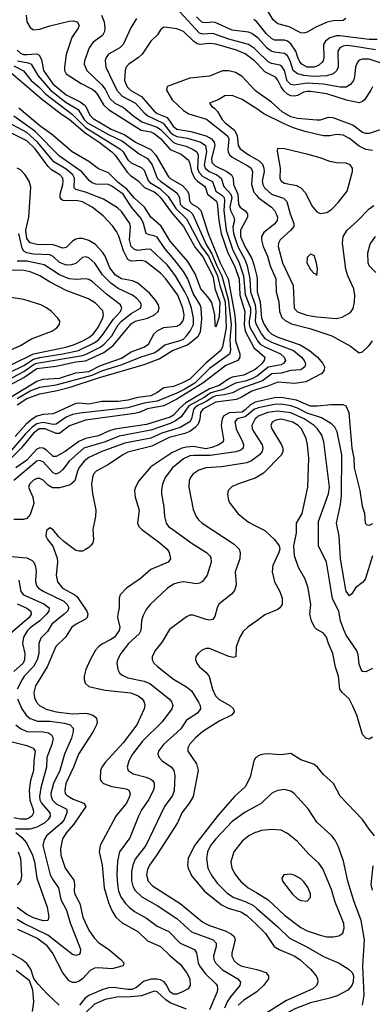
# Model space of a CAD drawing. Header units: inches. Extents: x 1308407 to 1441228, y 959628 to 1036311.
# Tile 577 of 656: x 1388545 to 1390710, y 1007394 to 1013443. Entities that reach past the tile are written whole.
import ezdxf

# ---------------------------------------------------------------- set-up
doc = ezdxf.new("R2010")
doc.units = ezdxf.units.IN
doc.header["$MEASUREMENT"] = 0
for name, color, linetype in [('B3080', 7, 'Continuous'), ('B3081', 7, 'Continuous'), ('B3090', 7, 'Continuous'), ('B3091', 7, 'Continuous')]:
    doc.layers.add(name, color=color, linetype=linetype)

msp = doc.modelspace()

# ---------------------------------------------------------------- linework, layer by layer
at = {"layer": 'B3080', "color": 5}
for points, elevation in [([(1388540.4, 1010000), (1388553.2, 1009930), (1388569.6, 1009910), (1388693.6, 1009853.6), (1388726.1, 1009830), (1388725.2, 1009810), (1388709.6, 1009790), (1388670, 1009749.9), (1388610, 1009707), (1388593.3, 1009690), (1388568, 1009650), (1388563.1, 1009610), (1388576, 1009550), (1388575.1, 1009510), (1388566.5, 1009490), (1388510, 1009438.7)], 2740), ([(1388642.3, 1010000), (1388641.5, 1009990), (1388650, 1009963.5), (1388661.4, 1009950), (1388693.2, 1009930), (1388816.6, 1009870), (1388836.8, 1009850), (1388846.4, 1009830), (1388838.9, 1009810), (1388818.8, 1009790), (1388743.4, 1009730), (1388715.5, 1009684.5), (1388675.6, 1009644.4), (1388663.3, 1009610), (1388662, 1009550), (1388652.8, 1009510), (1388630.3, 1009469.7), (1388572.6, 1009410), (1388559.6, 1009390), (1388530.6, 1009330)], 2760), ([(1388776, 1010000), (1388778, 1009990), (1388808.8, 1009950), (1388884.1, 1009910), (1388897.7, 1009897.7), (1388958.1, 1009810), (1388964.2, 1009790), (1388959.5, 1009770), (1388950, 1009760.2), (1388891.1, 1009730), (1388866, 1009710), (1388825.6, 1009650), (1388767.8, 1009592.2), (1388713.1, 1009466.9), (1388641.8, 1009350), (1388631.3, 1009310), (1388636.1, 1009276.1), (1388648.8, 1009250), (1388667.7, 1009230), (1388707.2, 1009207.2), (1388770, 1009190.9), (1388870, 1009179.6), (1388950, 1009181.7), (1388970, 1009178.4), (1388994.7, 1009170), (1389010, 1009158), (1389017.1, 1009150), (1389020.9, 1009130), (1389015.9, 1009110), (1388995.8, 1009070), (1388907.2, 1008930), (1388876.6, 1008850), (1388828.9, 1008750), (1388821.9, 1008710), (1388825.4, 1008690), (1388836.1, 1008676.1), (1388874, 1008654), (1388939.2, 1008630), (1388950.8, 1008610), (1388878.6, 1008501.4), (1388833.4, 1008450), (1388807.7, 1008410), (1388795, 1008350), (1388797.7, 1008310), (1388824.2, 1008230), (1388877.6, 1008157.6), (1388881.5, 1008130), (1388879.6, 1008090), (1388884.7, 1008070), (1388914.2, 1008014.2), (1388932.8, 1007930), (1388970, 1007849.3), (1389002.2, 1007802.2), (1389030, 1007773.6), (1389092.9, 1007730), (1389166.9, 1007670), (1389184.7, 1007650), (1389181.3, 1007630), (1389110, 1007612.7), (1389030, 1007618.5), (1389004.6, 1007615.4), (1388977.1, 1007602.9), (1388930.1, 1007550), (1388910, 1007537.1), (1388890, 1007529.1), (1388870, 1007528.3), (1388850, 1007537.7), (1388810, 1007588.2), (1388747.3, 1007710), (1388713.9, 1007753.9), (1388650, 1007801), (1388534.7, 1007854.7)], 2780), ([(1389272.5, 1010000), (1389201.3, 1009950), (1389162.8, 1009910), (1389155, 1009890), (1389155.7, 1009830), (1389147, 1009790), (1389146.4, 1009770), (1389161, 1009710), (1389155.3, 1009690), (1389126.8, 1009650), (1389105.7, 1009634.3), (1389050, 1009606.2), (1389029, 1009591), (1389011.5, 1009570), (1388977.4, 1009510), (1388951.1, 1009450), (1388940.7, 1009410), (1388940.2, 1009390), (1388947.3, 1009367.3), (1388970, 1009347), (1389070, 1009324.3), (1389227.7, 1009307.7), (1389273.2, 1009290), (1389296.5, 1009270), (1389310.2, 1009250), (1389312.7, 1009230), (1389308.7, 1009210), (1389264.8, 1009110), (1389180.5, 1008999.5), (1389070, 1008878.7), (1389050.1, 1008850), (1389042.3, 1008830), (1389040, 1008780), (1389045.4, 1008765.4), (1389060.2, 1008750), (1389110, 1008732.2), (1389198.2, 1008718.2), (1389215.5, 1008710), (1389224.3, 1008690), (1389220.1, 1008670), (1389200.8, 1008630), (1389135.3, 1008550), (1389039.5, 1008370), (1389032.7, 1008330), (1389052.4, 1008250), (1389064, 1008110), (1389090, 1008019.1), (1389111.2, 1007970), (1389136.1, 1007930), (1389175.3, 1007895.3), (1389270, 1007841), (1389330, 1007784), (1389410, 1007749.5), (1389470, 1007691.4), (1389530, 1007641.5), (1389570, 1007590.2), (1389588.7, 1007550), (1389592.2, 1007510), (1389580.3, 1007490), (1389545.5, 1007470), (1389510, 1007457.4), (1389490, 1007455.8), (1389466.5, 1007470), (1389448.7, 1007510), (1389431.8, 1007531.8), (1389410, 1007543.9), (1389390, 1007548.8), (1389350, 1007548.6), (1389304.9, 1007535.1), (1389262.8, 1007497.2), (1389234.7, 1007485.3), (1389210, 1007484.3), (1389122.1, 1007497.9), (1389090, 1007495.4), (1389054.8, 1007485.2), (1388970, 1007449.2), (1388945.8, 1007430), (1388912.9, 1007390)], 2820), ([(1389673.8, 1010000), (1389667.9, 1009992.1), (1389650, 1009980.4), (1389630, 1009976.8), (1389550, 1009989.1), (1389515.8, 1009984.2), (1389490, 1009975), (1389450, 1009948.7), (1389348.2, 1009851.8), (1389321.5, 1009818.5), (1389300.6, 1009779.4), (1389293.4, 1009750), (1389289.5, 1009690.5), (1389278.4, 1009670), (1389213.2, 1009610), (1389166.5, 1009550), (1389144.7, 1009510), (1389140.7, 1009490), (1389147.1, 1009450), (1389159, 1009430), (1389175.2, 1009415.2), (1389210, 1009399.8), (1389310, 1009379.8), (1389344.3, 1009364.3), (1389462.3, 1009270), (1389478.8, 1009250), (1389485.6, 1009230), (1389478.9, 1009210), (1389419.3, 1009130), (1389298.9, 1009010), (1389238.4, 1008930), (1389214.3, 1008890), (1389206, 1008850), (1389211.6, 1008830), (1389241.3, 1008810), (1389322.4, 1008790), (1389350, 1008777.4), (1389359.7, 1008770), (1389370, 1008752.2), (1389371.5, 1008730), (1389366.3, 1008710), (1389336.8, 1008650), (1389295.7, 1008590), (1389275, 1008550), (1389222.2, 1008417.8), (1389157.6, 1008330), (1389146.3, 1008273.7), (1389142.1, 1008190), (1389145, 1008130), (1389151.5, 1008090), (1389169.1, 1008050), (1389193.8, 1008013.8), (1389216.8, 1007990), (1389250, 1007965), (1389324.2, 1007924.1), (1389390, 1007873.4), (1389461.2, 1007841.2), (1389530.1, 1007770.1), (1389618.4, 1007730), (1389630.7, 1007710), (1389640.6, 1007650), (1389648.6, 1007630), (1389683.3, 1007583.3), (1389750, 1007520.8), (1389756.8, 1007510), (1389760.1, 1007490), (1389756.8, 1007470), (1389710, 1007359.3)], 2840), ([(1389871.6, 1010000), (1389873.6, 1009970), (1389863.2, 1009936.8), (1389846.3, 1009913.7), (1389767.7, 1009852.3), (1389757.5, 1009830), (1389744, 1009776), (1389730, 1009757.4), (1389710, 1009753.8), (1389690, 1009757.3), (1389610, 1009784.8), (1389590, 1009784.7), (1389570, 1009773.6), (1389464, 1009696), (1389419.6, 1009620.4), (1389379.1, 1009570), (1389359, 1009530), (1389359, 1009510), (1389368.9, 1009490), (1389391.5, 1009470), (1389490, 1009391), (1389570, 1009344.2), (1389599, 1009319), (1389643.9, 1009250), (1389653, 1009230), (1389655.4, 1009210), (1389636.7, 1009183.3), (1389570, 1009138.9), (1389534.5, 1009085.5), (1389427.5, 1008990), (1389398, 1008950), (1389394, 1008930), (1389401.8, 1008910), (1389420.8, 1008890), (1389476.5, 1008850), (1389491, 1008830), (1389497.3, 1008797.3), (1389493.1, 1008706.9), (1389482.3, 1008677.7), (1389434, 1008610), (1389319.3, 1008370), (1389254.6, 1008285.4), (1389240.8, 1008250), (1389232.3, 1008210), (1389232.5, 1008152.5), (1389240.3, 1008120.3), (1389253.7, 1008093.7), (1389294.6, 1008054.6), (1389390, 1008001.4), (1389510, 1007920.9), (1389600, 1007840), (1389733.8, 1007790), (1389751.5, 1007770), (1389751.8, 1007750), (1389734.8, 1007690), (1389737.9, 1007670), (1389747.8, 1007650), (1389790, 1007605.1), (1389885, 1007550), (1389900.6, 1007530), (1389897.1, 1007510), (1389839.1, 1007440.9), (1389819.3, 1007410), (1389803.3, 1007370)], 2860), ([(1388530, 1009853.6), (1388588.4, 1009828.4), (1388613.6, 1009810), (1388615.9, 1009790), (1388602.6, 1009770), (1388487, 1009670)], 2720), ([(1390000, 1009750.4), (1389947.7, 1009712.3), (1389916.1, 1009683.9), (1389895.6, 1009650), (1389874.8, 1009590), (1389871.8, 1009528.2), (1389854.8, 1009525.2), (1389830, 1009529.9), (1389710, 1009580.3), (1389690, 1009580.3), (1389663.8, 1009570), (1389641.3, 1009550), (1389627.2, 1009530), (1389624.2, 1009510), (1389631.8, 1009490), (1389647.2, 1009470), (1389690, 1009431.5), (1389707.5, 1009407.5), (1389729.4, 1009330), (1389746.3, 1009290), (1389770, 1009265.7), (1389836.1, 1009230), (1389856.9, 1009210), (1389861.3, 1009190), (1389845.7, 1009170), (1389770, 1009133.3), (1389669.7, 1009070.3), (1389623.2, 1009030), (1389588.6, 1008990), (1389578.4, 1008970), (1389578.2, 1008950), (1389630, 1008871.7), (1389640.1, 1008830), (1389609.5, 1008670), (1389588.1, 1008631.9), (1389541.1, 1008570), (1389514.4, 1008510), (1389388.1, 1008311.9), (1389343.1, 1008250), (1389330, 1008223), (1389323.8, 1008190), (1389334.8, 1008150), (1389361.3, 1008121.3), (1389530, 1008012.7), (1389670, 1007898.1), (1389710, 1007877.8), (1389806.3, 1007846.3), (1389845.4, 1007825.4), (1389860.8, 1007810), (1389868.3, 1007790), (1389846.7, 1007710), (1389847.7, 1007690), (1389861.9, 1007661.9), (1389882.9, 1007642.9), (1389909.5, 1007629.5), (1390000, 1007607.5)], 2880), ([(1388532.4, 1009270), (1388558, 1009210), (1388585.5, 1009170), (1388609.8, 1009149.8), (1388654.1, 1009134.1), (1388733.1, 1009133.1), (1388820.3, 1009120.3), (1388854.7, 1009110), (1388872.9, 1009090), (1388873.6, 1009070), (1388862.4, 1009030), (1388820.6, 1008930), (1388791.6, 1008830), (1388753.3, 1008750), (1388737.5, 1008690), (1388738.3, 1008670), (1388747.6, 1008647.6), (1388770, 1008626.7), (1388830, 1008594.8), (1388834.4, 1008590), (1388835.2, 1008570), (1388817.7, 1008530), (1388803.4, 1008510), (1388710.8, 1008430), (1388695, 1008405), (1388688.1, 1008370), (1388732.7, 1008190), (1388750, 1008156.5), (1388783.3, 1008110), (1388798.5, 1008038.5), (1388831.7, 1007971.7), (1388855.5, 1007895.5), (1388913.4, 1007750), (1388919.2, 1007730), (1388916.5, 1007710), (1388910, 1007700.5), (1388890, 1007693.5), (1388870, 1007699.8), (1388719, 1007819), (1388570, 1007889.9), (1388530, 1007916.1)], 2760), ([(1388520.8, 1009110), (1388550, 1009087.5), (1388590, 1009070.9), (1388690, 1009068.8), (1388722.6, 1009062.6), (1388741.6, 1009050), (1388750.7, 1009030), (1388743.6, 1008990), (1388712.4, 1008910), (1388710.5, 1008850), (1388675, 1008725), (1388667.4, 1008670), (1388669.7, 1008650), (1388678.8, 1008630), (1388731.1, 1008570), (1388732.1, 1008550), (1388720.4, 1008530), (1388700.1, 1008510), (1388650, 1008481.6), (1388610, 1008470.9), (1388520.4, 1008470)], 2740), ([(1388490, 1009008.8), (1388590, 1008985), (1388627.5, 1008967.5), (1388640.1, 1008950), (1388631.3, 1008890), (1388629.7, 1008830), (1388610.7, 1008769.3), (1388604.3, 1008710), (1388607.9, 1008647.9), (1388628.1, 1008590), (1388630.1, 1008570), (1388620.5, 1008550), (1388601.8, 1008538.2), (1388587.5, 1008532.5), (1388550, 1008531.2), (1388510, 1008540.2)], 2720), ([(1390000, 1008913.2), (1389992.4, 1008907.6), (1389981.7, 1008890), (1389959.8, 1008790), (1389929.6, 1008730.4), (1389866.9, 1008673.1), (1389764.2, 1008555.8), (1389618.7, 1008370), (1389580.1, 1008290), (1389575.4, 1008250), (1389578.6, 1008230), (1389602.3, 1008182.3), (1389678.9, 1008090), (1389784.6, 1008004.7), (1389825.6, 1007985.6), (1389902.8, 1007962.8), (1389939.9, 1007939.9), (1390000, 1007882.4)], 2920), ([(1390000, 1008613.5), (1389930, 1008575.4), (1389850, 1008517.2), (1389748.4, 1008410), (1389717.4, 1008370), (1389698.4, 1008330), (1389691.8, 1008290), (1389701.1, 1008230), (1389720.8, 1008190), (1389758.3, 1008138.3), (1389817.9, 1008077.9), (1389859.7, 1008050), (1389930, 1008026.8), (1389980.3, 1008000.3), (1390000, 1007983.1)], 2940), ([(1388522.6, 1008450), (1388559, 1008419), (1388586.9, 1008386.9), (1388623.8, 1008310), (1388635.6, 1008270), (1388650.5, 1008170), (1388713.3, 1007990), (1388723.9, 1007930), (1388718.4, 1007910), (1388690, 1007906.6), (1388630, 1007925.6), (1388590, 1007946.9), (1388530, 1007988)], 2740), ([(1390000, 1008451.9), (1389990, 1008448.7), (1389952.4, 1008430), (1389910, 1008397.3), (1389859.6, 1008330), (1389842.2, 1008270), (1389848.4, 1008230), (1389870.2, 1008190), (1389900.2, 1008150), (1389948.1, 1008110), (1390000, 1008078.7)], 2960), ([(1388535.9, 1008330), (1388550.7, 1008289.3), (1388556.6, 1008183.4), (1388550, 1008152.3), (1388530, 1008128.2)], 2720), ([(1388788.3, 1007390), (1388716.1, 1007456.1), (1388657.8, 1007517.8), (1388632.9, 1007552.9), (1388614, 1007610), (1388590, 1007645.6), (1388557.6, 1007670), (1388502, 1007702)], 2820), ([(1388524.6, 1007604.6), (1388602.9, 1007542.9), (1388624.1, 1007484.1), (1388629.5, 1007409.5), (1388621.5, 1007350)], 2820), ([(1389570, 1007364.4), (1389470, 1007402.8), (1389441.5, 1007421.5), (1389390, 1007471), (1389370, 1007475.4), (1389293.3, 1007446.7), (1389230, 1007439.2), (1389141, 1007439), (1389070, 1007422.9), (1389004.7, 1007395.3), (1388950, 1007342.1)], 2840), ([(1390000, 1007471.7), (1389920.3, 1007419.7), (1389887.2, 1007390)], 2880)]:
    msp.add_lwpolyline(points, dxfattribs=dict(at, elevation=elevation))
at = {"layer": 'B3081', "color": 5}
for points, elevation in [([(1388585.9, 1013470), (1388590.1, 1013430), (1388610, 1013393.8), (1388630, 1013381.2), (1388670, 1013384.2), (1388730, 1013404.2), (1388850, 1013433.8), (1388875.7, 1013435.7), (1388898, 1013430), (1388910, 1013406.6), (1388904.5, 1013390), (1388865.8, 1013334.2), (1388831, 1013229), (1388819.4, 1013150), (1388820.6, 1013130), (1388830.1, 1013110), (1388922.2, 1013050), (1388990, 1013016.3), (1389004.7, 1013004.7), (1389023, 1012983), (1389058.8, 1012918.8), (1389090, 1012891), (1389290, 1012764.1), (1389350, 1012753.2), (1389370, 1012744.3), (1389410, 1012712), (1389470, 1012646.2), (1389536.5, 1012616.5), (1389580.6, 1012580.6), (1389590, 1012560.2), (1389600.3, 1012510), (1389619.1, 1012470), (1389636.8, 1012450), (1389679.1, 1012419.1), (1389686.5, 1012410), (1389699.1, 1012370), (1389750.5, 1012330.5), (1389757.8, 1012317.8), (1389767, 1012210), (1389781.2, 1012130), (1389822.5, 1012010), (1389862.9, 1011930), (1389892, 1011850), (1389897.5, 1011750), (1389926.6, 1011650), (1389922.7, 1011570), (1389929.2, 1011530), (1389985.3, 1011425.3), (1390000, 1011412.5)], 2720), ([(1389046.8, 1013470), (1389063.5, 1013430), (1389068.6, 1013390), (1389065.5, 1013370), (1389053.8, 1013346.2), (1388995.7, 1013304.3), (1388971, 1013269), (1388942.6, 1013190), (1388940.9, 1013170), (1388958.4, 1013130), (1389050, 1013043.3), (1389070, 1013015.1), (1389099.1, 1012959.1), (1389128.6, 1012930), (1389182.2, 1012902.2), (1389245.1, 1012850), (1389295.9, 1012815.9), (1389390, 1012782.5), (1389410, 1012768), (1389490, 1012689), (1389510, 1012679.7), (1389566.3, 1012666.3), (1389610, 1012645.9), (1389632.4, 1012630), (1389641.7, 1012610), (1389637.7, 1012530), (1389645.6, 1012505.6), (1389670, 1012478.5), (1389729.6, 1012449.6), (1389750, 1012390), (1389785.7, 1012365.7), (1389799.9, 1012350), (1389803.3, 1012330), (1389797.4, 1012270), (1389813.7, 1012150), (1389852.3, 1012032.3), (1389891.5, 1011950), (1389919.2, 1011870), (1389930, 1011753.5), (1389961.4, 1011670), (1389962.5, 1011642.5), (1389953.5, 1011590), (1389954, 1011570), (1389960.9, 1011550), (1390000, 1011478.8)], 2740), ([(1390000, 1013251.8), (1389985.7, 1013265.7), (1389950.2, 1013290.2), (1389830, 1013323.1), (1389730, 1013356.9), (1389670, 1013353.3), (1389650, 1013359), (1389529, 1013490)], 2760), ([(1390000, 1013335.7), (1389970, 1013357.9), (1389950, 1013365.3), (1389850, 1013378.6), (1389744.4, 1013424.4), (1389730, 1013427.7), (1389690, 1013422.9), (1389670, 1013424.8), (1389662, 1013430), (1389630, 1013460.3)], 2740), ([(1389263.2, 1013450), (1389226.6, 1013393.4), (1389181, 1013290), (1389159.7, 1013270), (1389089.7, 1013230.3), (1389075.3, 1013210), (1389069.1, 1013190.9), (1389073.6, 1013150), (1389140.9, 1013010), (1389173.8, 1012973.8), (1389256.9, 1012930), (1389308.9, 1012870), (1389331.8, 1012851.8), (1389426.6, 1012806.6), (1389470, 1012752.3), (1389490, 1012736), (1389510, 1012725.6), (1389574.4, 1012714.4), (1389658, 1012690), (1389685.9, 1012670), (1389691.7, 1012631.6), (1389677.6, 1012550), (1389684.2, 1012530), (1389708.2, 1012510), (1389755.9, 1012490), (1389782.1, 1012470), (1389798.9, 1012418.9), (1389842.1, 1012370), (1389846.7, 1012350), (1389835.4, 1012290), (1389839.4, 1012270), (1389860.3, 1012230), (1389863.4, 1012210), (1389854.6, 1012170), (1389856.9, 1012130), (1389884.4, 1012050), (1389926.4, 1011970), (1389940.8, 1011930), (1389957.7, 1011850), (1389963, 1011770), (1389991.3, 1011690), (1389994.4, 1011650), (1389990.2, 1011590.2), (1389996.4, 1011570), (1390000, 1011563.4)], 2760), ([(1390000, 1013428.5), (1389983.5, 1013443.5)], 2720), ([(1390000, 1013175.4), (1389986.2, 1013190), (1389930, 1013233), (1389876.4, 1013256.4), (1389750, 1013291.4), (1389710, 1013295.9), (1389650.6, 1013290.6), (1389635.2, 1013295.2), (1389611.5, 1013311.5), (1389550, 1013369.9), (1389510, 1013386.8), (1389450, 1013395.3), (1389430, 1013396.8), (1389410, 1013379.7), (1389391, 1013349), (1389349.3, 1013310), (1389297.7, 1013230), (1389275.6, 1013210), (1389214.5, 1013170), (1389199.8, 1013150), (1389192.4, 1013130), (1389189.3, 1013070), (1389205.6, 1013030), (1389227.9, 1013007.9), (1389293.9, 1012970), (1389370, 1012880.8), (1389390, 1012866.5), (1389450, 1012841.2), (1389488, 1012788), (1389510, 1012769.1), (1389595.6, 1012755.6), (1389690, 1012729.1), (1389722.7, 1012710), (1389738.8, 1012690), (1389742.5, 1012670), (1389722.3, 1012590), (1389725.7, 1012565.7), (1389744.8, 1012544.8), (1389816.6, 1012510), (1389845, 1012490), (1389854.8, 1012470), (1389858.1, 1012430), (1389884.7, 1012370), (1389887.9, 1012307.9), (1389899, 1012290), (1389928.7, 1012268.7), (1389943.3, 1012250), (1389944, 1012230), (1389900.9, 1012150), (1389901.3, 1012110), (1389927.1, 1012050), (1389970, 1011975.6), (1389984.9, 1011930), (1390000, 1011864.1)], 2780), ([(1388530, 1013255.7), (1388550, 1013236.9), (1388569.4, 1013229.4), (1388588.6, 1013228.6), (1388650, 1013233.2), (1388664.7, 1013224.7), (1388678.5, 1013198.5), (1388691.9, 1013130), (1388748.7, 1013048.6), (1388830, 1012980.4), (1388917.1, 1012937.1), (1388940.6, 1012920.6), (1388950.6, 1012910), (1388976.9, 1012856.9), (1388996.2, 1012836.2), (1389106.9, 1012770), (1389190, 1012734.6), (1389255.5, 1012690), (1389350, 1012644.9), (1389380.5, 1012610), (1389458.1, 1012478.1), (1389470, 1012467), (1389543.8, 1012423.8), (1389575.1, 1012390), (1389584.2, 1012370), (1389587.7, 1012327.7), (1389603, 1012310), (1389637.2, 1012290), (1389656.6, 1012270), (1389702.6, 1012130), (1389776.2, 1011950), (1389825.2, 1011850), (1389866, 1011626), (1389870.4, 1011570), (1389869.2, 1011469.2), (1389896.3, 1011390), (1389897.1, 1011370), (1389883.6, 1011350), (1389810, 1011317.6), (1389669.1, 1011210), (1389510, 1011111.6), (1389430, 1011071.5), (1389330, 1011052.6), (1389278.1, 1011030), (1389250, 1011023.1), (1388950, 1010982.6), (1388851.7, 1010948.3), (1388790, 1010901), (1388770, 1010900.1), (1388701.8, 1010930), (1388665.7, 1010930), (1388630, 1010903.6), (1388554.9, 1010810), (1388430, 1010686)], 2680), ([(1388531.5, 1013190), (1388598, 1013178), (1388615.3, 1013170), (1388658.5, 1013098.5), (1388733.7, 1013010), (1388830, 1012933.2), (1388903.5, 1012890), (1388942, 1012830), (1388961.5, 1012810), (1389090, 1012737.6), (1389176, 1012696), (1389279.1, 1012619.1), (1389330, 1012589.3), (1389358.7, 1012550), (1389389.1, 1012470), (1389409.7, 1012450), (1389510, 1012379.6), (1389526.6, 1012350), (1389530.4, 1012310), (1389548.4, 1012290), (1389584.3, 1012270), (1389605.1, 1012250), (1389690, 1012062), (1389724.4, 1012004.4), (1389754.5, 1011930), (1389786.5, 1011870), (1389825.7, 1011725.7), (1389843.7, 1011570), (1389836.2, 1011476.2), (1389839, 1011410), (1389832.6, 1011387.4), (1389710, 1011299.7), (1389620.4, 1011210), (1389555.1, 1011170), (1389510, 1011148.6), (1389390, 1011100), (1389310, 1011087.6), (1389210, 1011058), (1388914.1, 1011025.9), (1388870, 1011017.3), (1388830, 1011000.1), (1388770, 1010958.5), (1388750, 1010956.4), (1388690, 1010968.7), (1388650, 1010960.2), (1388621, 1010939), (1388581.1, 1010898.9), (1388471, 1010770)], 2660), ([(1388510, 1013158.8), (1388569, 1013129), (1388616.5, 1013070), (1388666.7, 1013026.7), (1388705, 1012985), (1388870, 1012860), (1388950, 1012780), (1389160.7, 1012650), (1389181.2, 1012630), (1389210, 1012582.6), (1389230, 1012562.7), (1389290, 1012533.7), (1389310, 1012517.6), (1389334.9, 1012454.9), (1389343.5, 1012443.5), (1389405.3, 1012405.3), (1389456.8, 1012356.8), (1389503.1, 1012283.1), (1389570, 1012219.7), (1389658.8, 1012050), (1389703.3, 1011990), (1389760.3, 1011870), (1389773.1, 1011810), (1389806.7, 1011710), (1389813.7, 1011550), (1389790, 1011432), (1389779.7, 1011410), (1389687.5, 1011332.5), (1389590, 1011234.8), (1389541.6, 1011210), (1389490, 1011190.3), (1389430, 1011180.6), (1389386.7, 1011150), (1389350, 1011132.9), (1389270, 1011122.1), (1389210, 1011105.2), (1389150, 1011097.7), (1389050, 1011098.1), (1388970, 1011080.2), (1388910, 1011086.8), (1388890, 1011084.4), (1388750, 1011020.9), (1388690, 1011016.7), (1388650, 1011006.1), (1388615.6, 1010984.4), (1388583.7, 1010956.3), (1388517.9, 1010882.1)], 2640), ([(1388461.9, 1013141.9), (1388677.9, 1012957.9), (1388802.5, 1012862.5), (1388850, 1012831.8), (1388946.8, 1012746.8), (1389033.3, 1012690), (1389110.7, 1012630.7), (1389131.6, 1012610), (1389205.6, 1012505.6), (1389225.2, 1012485.2), (1389272.8, 1012452.8), (1389312.3, 1012412.3), (1389370, 1012385.6), (1389390, 1012371.6), (1389409.1, 1012350), (1389477.9, 1012257.9), (1389550, 1012172.9), (1389623.1, 1012043.1), (1389670, 1011986.6), (1389730, 1011867.2), (1389745.4, 1011785.4), (1389773.1, 1011710), (1389770, 1011618), (1389750, 1011554), (1389745.3, 1011565.3), (1389743.7, 1011630), (1389725.2, 1011705.2), (1389701.1, 1011741.1), (1389657.8, 1011790), (1389622, 1011882), (1389576.8, 1011956.8), (1389470, 1012083.1), (1389414.4, 1012174.4), (1389351.3, 1012230), (1389311.6, 1012291.6), (1389250, 1012346.3), (1389202.4, 1012402.4), (1389150, 1012442.6), (1389090, 1012501.5), (1389030, 1012527), (1388970, 1012571.3), (1388866.8, 1012630), (1388740.1, 1012740.1), (1388670, 1012790.8), (1388539.2, 1012899.3)], 2620), ([(1390000, 1013000.3), (1389990, 1013007.4), (1389910, 1013094.6), (1389870, 1013118.8), (1389830, 1013129.3), (1389790, 1013127.5), (1389710, 1013095.4), (1389590, 1013082.7), (1389450, 1013031.5), (1389446, 1013010), (1389481.4, 1012950), (1389550, 1012885), (1389584.3, 1012864.3), (1389691.3, 1012831.3), (1389820.1, 1012730), (1389829.2, 1012710), (1389823.6, 1012643.5), (1389824.3, 1012630), (1389832.8, 1012612.8), (1389850, 1012598.3), (1389945.3, 1012545.3), (1389965.2, 1012530), (1389975.2, 1012510), (1389968.9, 1012430), (1389982.7, 1012382.7), (1390000, 1012362.5)], 2820), ([(1390000, 1012894.3), (1389910, 1012953), (1389850, 1012976.5), (1389805, 1012975), (1389764, 1012950), (1389710.8, 1012930), (1389724.4, 1012910), (1389740.1, 1012900.1), (1389759.1, 1012879.1), (1389789.1, 1012830), (1389807.1, 1012810), (1389863.7, 1012763.7), (1389879.5, 1012730), (1389886.1, 1012670), (1389898.8, 1012650), (1389953.2, 1012610), (1390000, 1012584)], 2840), ([(1388530, 1011115.4), (1388610, 1011163.3), (1388670, 1011185.8), (1388770, 1011199.1), (1388990, 1011259), (1389050, 1011286.6), (1389175.3, 1011324.7), (1389290, 1011372.3), (1389370, 1011396.9), (1389393.8, 1011410), (1389435.4, 1011444.6), (1389530, 1011471.2), (1389550, 1011480.9), (1389570, 1011499.7), (1389591.8, 1011530), (1389611.3, 1011570), (1389612.5, 1011610), (1389600.6, 1011670), (1389578.8, 1011730), (1389558.8, 1011770), (1389501.7, 1011870), (1389450, 1011936), (1389350, 1012030.5), (1389330, 1012032.6), (1389270, 1012025.1), (1389250, 1012030.4), (1389230, 1012049.4), (1389220.1, 1012090), (1389225.3, 1012170), (1389221.9, 1012190), (1389170, 1012263.5), (1389146.4, 1012286.4), (1389060.4, 1012340.4), (1388950, 1012383.2), (1388890, 1012398.6), (1388880.2, 1012410), (1388882.6, 1012470), (1388872.2, 1012490), (1388830, 1012524.2), (1388755.1, 1012570), (1388655.4, 1012690), (1388590.1, 1012750.1), (1388470, 1012813.6)], 2660), ([(1388530, 1011075.8), (1388590, 1011115.8), (1388670, 1011144.9), (1388775.2, 1011164.8), (1388854.6, 1011185.4), (1389030, 1011243), (1389310, 1011324), (1389401, 1011359), (1389483.4, 1011410), (1389575, 1011445), (1389640.9, 1011499.1), (1389655.7, 1011524.3), (1389662.8, 1011602.8), (1389658.7, 1011670), (1389653.1, 1011690), (1389610, 1011761.4), (1389577.4, 1011850), (1389550, 1011895.4), (1389494.4, 1011970), (1389436.1, 1012036.1), (1389390, 1012106.7), (1389370, 1012115.2), (1389340.2, 1012120.2), (1389321.1, 1012130), (1389304.8, 1012190), (1389290, 1012220.7), (1389231.2, 1012291.2), (1389179.8, 1012370), (1389110, 1012420.8), (1389090, 1012430.3), (1389012.1, 1012432.1), (1388990, 1012439.6), (1388973.2, 1012453.2), (1388927.5, 1012507.5), (1388790, 1012605), (1388638, 1012758), (1388510, 1012850.3)], 2640), ([(1388493.6, 1011126.4), (1388650, 1011222.2), (1388690, 1011234.7), (1388790, 1011240.7), (1388890, 1011273.2), (1388970, 1011280.8), (1389041.6, 1011318.4), (1389170, 1011363.1), (1389230, 1011401.9), (1389308.2, 1011431.8), (1389335.4, 1011450), (1389368.4, 1011510), (1389390, 1011531.9), (1389430, 1011552), (1389510, 1011560.7), (1389530, 1011570.1), (1389546.8, 1011590), (1389553.5, 1011610), (1389554.6, 1011630), (1389547.3, 1011670), (1389515.1, 1011750), (1389442.9, 1011850), (1389410, 1011885.6), (1389317.7, 1011957.7), (1389290, 1011964), (1389230, 1011960.1), (1389209.5, 1011969.5), (1389182.2, 1012022.2), (1389153.7, 1012113.7), (1389140.6, 1012140.6), (1389115.7, 1012175.7), (1389057.8, 1012237.8), (1388990.7, 1012290.7), (1388930, 1012323.4), (1388891.2, 1012331.2), (1388819.3, 1012330), (1388810, 1012331.6), (1388800.8, 1012340.8), (1388793.8, 1012350), (1388794.2, 1012370), (1388810.3, 1012430.3), (1388812.9, 1012450), (1388809.4, 1012470), (1388792.1, 1012490), (1388741.2, 1012521.2), (1388720.2, 1012540.2), (1388641.1, 1012650), (1388590, 1012698.1), (1388490, 1012747)], 2680), ([(1388430, 1011168.7), (1388570, 1011244.7), (1388650, 1011299.7), (1388770, 1011314.2), (1388890, 1011341), (1388950, 1011346.8), (1389061.7, 1011398.3), (1389118.9, 1011441.1), (1389230, 1011573.9), (1389253.6, 1011590), (1389330, 1011609.6), (1389372.4, 1011630), (1389394.7, 1011650), (1389402.1, 1011670), (1389398.2, 1011690), (1389379.6, 1011719.6), (1389342.1, 1011762.1), (1389270, 1011823.2), (1389238.2, 1011838.2), (1389170, 1011851.1), (1389133.8, 1011873.8), (1389099, 1011919), (1389069.7, 1011989.7), (1389054.6, 1012014.6), (1389010, 1012060.9), (1388970, 1012086.1), (1388930, 1012097.9), (1388910, 1012099.3), (1388890, 1012094.4), (1388870, 1012081.5), (1388830, 1012043.2), (1388810, 1012038.4), (1388750, 1012059.4), (1388650, 1012062.3), (1388610, 1012072.8), (1388590, 1012099.1), (1388582.9, 1012150), (1388601.5, 1012230), (1388614.4, 1012414.4), (1388603, 1012450), (1388578.1, 1012490), (1388550, 1012519.4), (1388530, 1012530.6)], 2720), ([(1388395.2, 1011190), (1388570, 1011281.7), (1388633.7, 1011326.3), (1388650, 1011333), (1388930, 1011379.8), (1388953, 1011387), (1389039.9, 1011430), (1389064.6, 1011450), (1389110, 1011500.6), (1389150, 1011567.9), (1389169.3, 1011590), (1389230, 1011637.5), (1389287.5, 1011670), (1389292.2, 1011690), (1389283.4, 1011710), (1389265.2, 1011730), (1389237.3, 1011750), (1389150, 1011792.3), (1389103.8, 1011823.8), (1389054.6, 1011874.6), (1389006.6, 1011946.6), (1388970, 1011979.9), (1388950, 1011986.1), (1388930, 1011982), (1388890, 1011945.2), (1388863.8, 1011936.2), (1388830, 1011935.7), (1388790, 1011950.8), (1388750, 1011987.7), (1388730, 1011998.7), (1388630, 1012002), (1388589.5, 1012009.5), (1388570, 1012019.9), (1388559.7, 1012039.7), (1388539.3, 1012130)], 2740), ([(1388389.5, 1011230), (1388570, 1011319.3), (1388630, 1011358.1), (1388668.5, 1011368.5), (1388810.4, 1011389.6), (1388906.4, 1011410), (1389003.3, 1011456.7), (1389030, 1011476.3), (1389058.2, 1011510), (1389118.8, 1011601.2), (1389163.9, 1011650), (1389172.5, 1011670), (1389164.3, 1011690), (1389156.8, 1011696.8), (1389077.3, 1011757.3), (1388990, 1011834.7), (1388970, 1011846.2), (1388950, 1011850.5), (1388893, 1011847), (1388850, 1011851.4), (1388790, 1011875.7), (1388696.2, 1011936.2), (1388590, 1011959.1), (1388530, 1011958.4)], 2760), ([(1388361.6, 1011258.4), (1388630, 1011390.7), (1388829.4, 1011430.6), (1388875.7, 1011444.3), (1388933, 1011470), (1388970.4, 1011490), (1388995.6, 1011510), (1389024.8, 1011550), (1389055.6, 1011610), (1389060.7, 1011630), (1389055, 1011655), (1389010, 1011700.9), (1388968.7, 1011728.7), (1388830, 1011779.7), (1388732, 1011830), (1388670, 1011868.7), (1388610, 1011893.8), (1388570, 1011902.2), (1388490, 1011903.7)], 2780), ([(1388445.3, 1011394.7), (1388550, 1011440.7), (1388618.2, 1011481.8), (1388743.5, 1011530), (1388773.1, 1011550), (1388788.7, 1011570), (1388790.8, 1011590), (1388779.8, 1011610), (1388740.8, 1011650), (1388710, 1011673.1), (1388675.8, 1011690), (1388570, 1011723.4), (1388477.8, 1011737.8)], 2820), ([(1390000, 1011302), (1389990, 1011293.4), (1389921, 1011259), (1389850, 1011246.3), (1389830, 1011237.2), (1389770, 1011194.7), (1389710, 1011175.3), (1389566, 1011090), (1389530, 1011059.1), (1389490, 1011012.4), (1389470, 1011000.8), (1389323.5, 1010956.5), (1389130, 1010928), (1389090, 1010914.9), (1389030, 1010886.7), (1388950, 1010869.7), (1388908.8, 1010851.2), (1388825.3, 1010790), (1388770, 1010758.9), (1388750, 1010759.7), (1388710, 1010798.7), (1388690, 1010811.5), (1388670, 1010813.1), (1388650, 1010805.4), (1388590, 1010735.9), (1388521.3, 1010690)], 2720), ([(1390000, 1011252.9), (1389970, 1011236.9), (1389930, 1011222.3), (1389869.6, 1011210.4), (1389795.1, 1011170), (1389717.8, 1011150), (1389678.1, 1011121.9), (1389584, 1011070), (1389536, 1011004), (1389502.4, 1010977.6), (1389470, 1010961.3), (1389350, 1010921.4), (1389156.3, 1010883.7), (1389069.4, 1010850), (1388938.9, 1010810), (1388848.3, 1010730), (1388810, 1010678.8), (1388790, 1010661.2), (1388770, 1010651.1), (1388750, 1010659.1), (1388690, 1010727.1), (1388670, 1010735.6), (1388650, 1010730.4), (1388510, 1010612.6)], 2740), ([(1390000, 1011211.2), (1389903.4, 1011176.6), (1389852.5, 1011150), (1389802.7, 1011137.3), (1389750, 1011132), (1389730, 1011123.9), (1389690, 1011096.5), (1389634.2, 1011070), (1389621.3, 1011058.7), (1389611.9, 1011048.1), (1389600.5, 1010990), (1389590, 1010971.9), (1389530, 1010937), (1389418.3, 1010901.7), (1389350, 1010872), (1389190, 1010840.5), (1389050.5, 1010790.5), (1388970, 1010752.4), (1388940.9, 1010730), (1388910, 1010692.7), (1388899.2, 1010670), (1388884.6, 1010610), (1388854.4, 1010585.6), (1388792.3, 1010567.7), (1388747.7, 1010567.7), (1388721.2, 1010581.2), (1388690, 1010613.2), (1388670, 1010623.4), (1388650, 1010624.2), (1388630, 1010613), (1388606.5, 1010590), (1388599.7, 1010570), (1388625.8, 1010510), (1388631.8, 1010470), (1388610, 1010403.5), (1388590, 1010377.6), (1388568.3, 1010371.7), (1388510, 1010372.1)], 2760), ([(1390000, 1011169.9), (1389970, 1011160.9), (1389910, 1011125), (1389875.9, 1011110), (1389750, 1011094), (1389669.7, 1011050), (1389655.6, 1011030), (1389651.6, 1010988.4), (1389641.8, 1010958.2), (1389623.3, 1010936.7), (1389590, 1010913.2), (1389559.4, 1010900.6), (1389463.8, 1010876.2), (1389356.2, 1010823.8), (1389210, 1010786.9), (1389178.1, 1010770), (1389090.4, 1010709.6), (1389014.3, 1010670), (1388999.3, 1010650), (1388991.7, 1010630), (1388986.2, 1010590), (1388991.5, 1010531.5), (1389012.9, 1010430), (1389010.7, 1010390.7), (1388995.3, 1010310), (1388997.6, 1010250), (1388993.7, 1010230), (1388984.4, 1010215.6), (1388970, 1010199.7), (1388950, 1010187.6), (1388930, 1010178), (1388910, 1010176.9), (1388890, 1010182), (1388816.9, 1010236.9), (1388785.5, 1010265.5), (1388750, 1010308), (1388730, 1010322), (1388710, 1010304), (1388704.9, 1010270), (1388715.8, 1010250), (1388749.5, 1010209.5), (1388775.8, 1010135.8), (1388778.1, 1010110), (1388770.1, 1010030), (1388776, 1010000)], 2780), ([(1390000, 1011095.4), (1389990, 1011093.2), (1389962.5, 1011077.5), (1389930, 1011045), (1389910, 1011032.4), (1389832, 1011028), (1389799, 1011010), (1389787.2, 1010990), (1389782, 1010950), (1389796.7, 1010863.3), (1389793.5, 1010850), (1389768.1, 1010831.9), (1389725.2, 1010814.8), (1389690, 1010807), (1389610, 1010820.1), (1389570, 1010817.6), (1389539.8, 1010810), (1389479.1, 1010780.9), (1389350, 1010695.9), (1389277.6, 1010610), (1389255.2, 1010570), (1389249.3, 1010550), (1389253.2, 1010510), (1389278.3, 1010430), (1389268.5, 1010350), (1389277.1, 1010330), (1389294.7, 1010310), (1389405.2, 1010230), (1389450.2, 1010190), (1389462.7, 1010170), (1389470.3, 1010130), (1389456.4, 1010110), (1389350, 1010064.6), (1389286.7, 1010010), (1389272.5, 1010000)], 2820), ([(1390000, 1011054.6), (1389986.7, 1011050), (1389930, 1011003.1), (1389880.7, 1010990), (1389866.7, 1010973.3), (1389874.3, 1010930), (1389913.9, 1010850), (1389919.2, 1010830), (1389916.1, 1010810), (1389902, 1010798), (1389872.5, 1010787.5), (1389714.9, 1010765.1), (1389613.9, 1010766.1), (1389590, 1010762.6), (1389550, 1010745.6), (1389483.3, 1010690), (1389437.3, 1010630), (1389422, 1010590), (1389415.8, 1010555.8), (1389416, 1010530), (1389430.9, 1010450.9), (1389433.7, 1010390), (1389444.7, 1010350), (1389459.7, 1010330), (1389484.9, 1010310), (1389604.9, 1010224.9), (1389691.5, 1010170), (1389712.6, 1010150), (1389718.4, 1010138.4), (1389720.6, 1010110), (1389695.9, 1010030), (1389673.8, 1010000)], 2840), ([(1390000, 1010998.5), (1389990.6, 1010990), (1389971.1, 1010950), (1389973.2, 1010930), (1389982.6, 1010910), (1390000, 1010882.2)], 2860), ([(1390000, 1010757.4), (1389967.3, 1010732.7), (1389940.4, 1010719.6), (1389784.8, 1010695.2), (1389687.7, 1010690), (1389645.3, 1010674.7), (1389609, 1010650), (1389593.6, 1010630), (1389586.4, 1010610), (1389583.2, 1010570), (1389610, 1010434.8), (1389628, 1010390), (1389642.8, 1010370), (1389666, 1010350), (1389861.5, 1010221.5), (1389893.2, 1010190), (1389898.9, 1010170), (1389897.1, 1010130), (1389868.4, 1010050), (1389871.6, 1010000)], 2860), ([(1390000, 1010632.2), (1389990, 1010626.3), (1389887.7, 1010592.3), (1389850, 1010574.5), (1389825.7, 1010550), (1389821.7, 1010530), (1389827.6, 1010490), (1389837.4, 1010470), (1389884.9, 1010410), (1389950, 1010355.5), (1390000, 1010329.9)], 2880), ([(1388470, 1010147.3), (1388590, 1010137.1), (1388621.5, 1010121.5), (1388632.4, 1010110), (1388643, 1010083), (1388646, 1010050), (1388642.3, 1010000)], 2760)]:
    msp.add_lwpolyline(points, dxfattribs=dict(at, elevation=elevation))
at = {"layer": 'B3090', "color": 5}
for points, elevation in [([(1390106.6, 1010000), (1390108.9, 1009990), (1390141.3, 1009930), (1390155.8, 1009890), (1390155.5, 1009850), (1390143, 1009830), (1390130, 1009819.6), (1390050, 1009786.9), (1390000, 1009750.4)], 2880), ([(1390710, 1009034.5), (1390690, 1009023.5), (1390670, 1009028.2), (1390650, 1009052), (1390614.4, 1009170), (1390590, 1009226.6), (1390566.8, 1009270), (1390523.9, 1009310), (1390510.7, 1009330), (1390503, 1009410), (1390484.5, 1009464.5), (1390468, 1009550), (1390440.7, 1009610), (1390428.7, 1009650), (1390410, 1009673.3), (1390370, 1009696.1), (1390355.3, 1009710), (1390336.5, 1009750), (1390327.1, 1009790), (1390332.5, 1009850), (1390315.2, 1009950), (1390299.1, 1010000)], 2880), ([(1390710, 1009458), (1390670, 1009436.9), (1390650, 1009438.4), (1390642, 1009450), (1390630, 1009484), (1390623.1, 1009543.1), (1390613.7, 1009570), (1390550, 1009662.1), (1390534.2, 1009694.2), (1390515.5, 1009750), (1390504.3, 1009810), (1390465.1, 1009885.1), (1390446.7, 1010000)], 2860), ([(1390661, 1010000), (1390650, 1009985.6), (1390607, 1009953), (1390584.2, 1009915.8), (1390570, 1009903.7), (1390550, 1009931.5), (1390544.9, 1009950), (1390536.4, 1010000)], 2840), ([(1390723.6, 1008430), (1390689.7, 1008470), (1390650, 1008529.6), (1390513.4, 1008673.4), (1390471.4, 1008751.4), (1390410, 1008806), (1390373.1, 1008850), (1390350, 1008869.8), (1390270, 1008896.8), (1390210, 1008934.5), (1390150, 1008926.8), (1390066.5, 1008933.5), (1390031.3, 1008928.7), (1390010, 1008920.5), (1390000, 1008913.2)], 2920), ([(1390648.9, 1007390), (1390659.3, 1007450), (1390652.3, 1007630), (1390662, 1007790), (1390640.7, 1007910), (1390595.4, 1008030), (1390558.9, 1008150), (1390533.5, 1008273.5), (1390501.7, 1008361.7), (1390482.1, 1008402.2), (1390461.3, 1008430), (1390370, 1008513.7), (1390315.6, 1008595.6), (1390230, 1008689.7), (1390210, 1008703.1), (1390170, 1008713.5), (1390130, 1008708.5), (1390110, 1008700.4), (1390090, 1008688.3), (1390030.3, 1008630), (1390000, 1008613.5)], 2940), ([(1390000, 1008078.7), (1390070, 1008036.4), (1390170, 1007942.8), (1390270, 1007865.1), (1390310, 1007845.9), (1390390, 1007818.4), (1390430, 1007809.5), (1390470, 1007807.9), (1390504.5, 1007815.5), (1390528.2, 1007831.8), (1390537.5, 1007862.6), (1390535.2, 1007890), (1390482.1, 1008022.1), (1390459.8, 1008099.8), (1390405.6, 1008225.6), (1390382.1, 1008262.1), (1390318.8, 1008318.8), (1390250, 1008394.6), (1390190, 1008444.5), (1390150, 1008463.8), (1390090, 1008468.9), (1390030, 1008461.2), (1390000, 1008451.9)], 2960), ([(1390710, 1008095.6), (1390702.3, 1008130), (1390714.2, 1008245.8)], 2920), ([(1390000, 1007983.1), (1390129.5, 1007870), (1390200.7, 1007800.7), (1390303.8, 1007750), (1390410, 1007687), (1390506, 1007646), (1390568.4, 1007608.4), (1390585.7, 1007590), (1390594.3, 1007570), (1390591.5, 1007531.5), (1390583.8, 1007510), (1390559.1, 1007480.9), (1390493.2, 1007446.8), (1390450, 1007431.4), (1390330, 1007402.3), (1390230, 1007364.3), (1390182.4, 1007337.6), (1390064.7, 1007255.3), (1390027.9, 1007212.1), (1390000, 1007153.4)], 2940), ([(1390000, 1007882.4), (1390054.8, 1007830), (1390106.8, 1007750), (1390138, 1007730), (1390234.5, 1007690), (1390266.9, 1007666.9), (1390329.4, 1007610), (1390364.7, 1007570), (1390373.6, 1007550), (1390376.1, 1007530), (1390367.1, 1007510), (1390345.2, 1007490), (1390183.1, 1007416.9), (1390030, 1007321.7), (1390001.1, 1007298.9), (1390000, 1007297.4)], 2920), ([(1390000, 1007607.5), (1390022.1, 1007602.1), (1390055.5, 1007590), (1390073.4, 1007570), (1390071.6, 1007550), (1390042, 1007510), (1390010, 1007478.2), (1390000, 1007471.7)], 2880)]:
    msp.add_lwpolyline(points, dxfattribs=dict(at, elevation=elevation))
at = {"layer": 'B3090', "color": 5, "elevation": 2980}
msp.add_lwpolyline([(1390206.4, 1008193.6), (1390166, 1008190), (1390154, 1008170), (1390158, 1008150), (1390219.5, 1008070), (1390250, 1008041.7), (1390270, 1008032), (1390310, 1008028.5), (1390329.6, 1008050), (1390329.7, 1008070), (1390316.4, 1008110), (1390290, 1008146), (1390270, 1008164.7), (1390230, 1008187.6)], close=True, dxfattribs=at)
at = {"layer": 'B3091', "color": 5}
for points, elevation in [([(1390546.2, 1013450), (1390530, 1013437.5), (1390470, 1013435.5), (1390433.6, 1013426.4), (1390364, 1013396), (1390310, 1013365), (1390290, 1013359.2), (1390270, 1013362.3), (1390199.2, 1013399.2), (1390130, 1013417), (1390101.5, 1013441.5), (1390050, 1013525.6)], 2680), ([(1390738.6, 1013321.4), (1390690, 1013319.9), (1390510, 1013344.2), (1390490, 1013343), (1390450, 1013330.2), (1390421.8, 1013310), (1390410.9, 1013290), (1390411.5, 1013208.5), (1390407.9, 1013190), (1390400.7, 1013179.3), (1390378.5, 1013161.5), (1390350, 1013150.7), (1390310, 1013151.6), (1390278.1, 1013170), (1390264.7, 1013184.7), (1390251.7, 1013210), (1390239.3, 1013250), (1390210, 1013293.6), (1390190, 1013310.3), (1390170, 1013317.6), (1390110, 1013317.3), (1390090, 1013326.6), (1390057.9, 1013357.9), (1390010, 1013419.4), (1390000, 1013428.5)], 2720), ([(1390730, 1013257), (1390590, 1013280.3), (1390550, 1013283.5), (1390530, 1013279.9), (1390510.1, 1013269.9), (1390498.5, 1013250), (1390499.6, 1013150), (1390490.8, 1013129.1), (1390470.4, 1013109.6), (1390430, 1013098.7), (1390350, 1013093.7), (1390290, 1013100.1), (1390250, 1013109.9), (1390224.4, 1013130), (1390205, 1013190), (1390190, 1013221.2), (1390170, 1013234.7), (1390110, 1013242.1), (1390089, 1013249), (1390066.1, 1013266.1), (1390010, 1013328.2), (1390000, 1013335.7)], 2740), ([(1390770, 1013173.7), (1390690, 1013200.1), (1390650, 1013201.1), (1390630, 1013194.4), (1390618.7, 1013181.3), (1390607.3, 1013152.7), (1390600.1, 1013090), (1390593.6, 1013070), (1390575.3, 1013044.7), (1390550, 1013028.8), (1390512.2, 1013027.8), (1390410, 1013045.9), (1390310, 1013053.5), (1390230, 1013040.4), (1390210, 1013044.2), (1390186.6, 1013066.6), (1390170, 1013130), (1390155.3, 1013155.3), (1390143.1, 1013163.1), (1390090, 1013174.5), (1390070, 1013183.6), (1390000, 1013251.8)], 2760), ([(1390711.4, 1013030), (1390701.1, 1013010), (1390662.7, 1012950), (1390650, 1012939.1), (1390630, 1012932.7), (1390551.9, 1012948.1), (1390430, 1012987.9), (1390330, 1013000.7), (1390310, 1013001.8), (1390290, 1012996.8), (1390250, 1012977.4), (1390230, 1012972.7), (1390210, 1012974.7), (1390190, 1012984.3), (1390166.4, 1013006.4), (1390149.7, 1013030), (1390130, 1013071.3), (1390114.6, 1013090), (1390050, 1013122.5), (1390000, 1013175.4)], 2780), ([(1390814.6, 1012785.4), (1390690, 1012743.9), (1390670, 1012743.1), (1390650, 1012749.9), (1390590, 1012794.7), (1390470, 1012839.3), (1390438.9, 1012841.1), (1390390, 1012825.9), (1390370, 1012824.8), (1390250, 1012836.6), (1390210, 1012845.3), (1390156.9, 1012876.9), (1390090, 1012936.6), (1390000, 1013000.3)], 2820), ([(1390710, 1012639.9), (1390670, 1012645.5), (1390630, 1012665), (1390570, 1012713.6), (1390530, 1012733.8), (1390490, 1012738.1), (1390450, 1012728.7), (1390410, 1012729.9), (1390296.5, 1012756.5), (1390220.8, 1012780.8), (1390164.1, 1012804.1), (1390044.9, 1012864.9), (1390000, 1012894.3)], 2840), ([(1390000, 1012584), (1390015.4, 1012575.4), (1390034.8, 1012554.8), (1390044.4, 1012530), (1390045.7, 1012510), (1390034.1, 1012450), (1390037.8, 1012430), (1390048.6, 1012410), (1390091.8, 1012371.8), (1390165.5, 1012345.5), (1390186, 1012326), (1390206.3, 1012250), (1390228.8, 1012190), (1390227.4, 1012172.6), (1390209.6, 1012150.4), (1390143.8, 1012090), (1390133.7, 1012070), (1390132.6, 1012050), (1390158.6, 1011950), (1390223, 1011810), (1390230.2, 1011670), (1390250, 1011647.6), (1390307.3, 1011627.3), (1390370, 1011617.2), (1390490, 1011607.2), (1390525.3, 1011614.7), (1390576.2, 1011643.8), (1390592.5, 1011667.5), (1390600.8, 1011710), (1390601.6, 1011750), (1390595.4, 1011790), (1390558.5, 1011870), (1390547.5, 1011910), (1390527.7, 1012070), (1390530.7, 1012110), (1390554.5, 1012150), (1390615.9, 1012204.1), (1390690, 1012281.6), (1390718.2, 1012301.8)], 2840), ([(1390000, 1012362.5), (1390010, 1012350.9), (1390091.9, 1012290), (1390110.1, 1012270.1), (1390120.3, 1012250), (1390127.2, 1012230), (1390125.7, 1012210), (1390110.7, 1012189.3), (1390043.7, 1012136.3), (1390030.6, 1012110), (1390029.7, 1012090), (1390040.8, 1012050), (1390066.1, 1011990), (1390082.8, 1011930), (1390117.3, 1011850), (1390120.1, 1011770), (1390136, 1011710), (1390139.7, 1011650), (1390153.6, 1011613.6), (1390174.2, 1011594.2), (1390214.5, 1011574.5), (1390326.3, 1011546.3), (1390461.2, 1011501.2), (1390576.6, 1011436.6), (1390630, 1011397), (1390650, 1011403.1), (1390690, 1011441.3), (1390711.1, 1011470)], 2820), ([(1390730.9, 1011890), (1390690.9, 1011930), (1390684.4, 1011950), (1390682.9, 1012010), (1390697.3, 1012062.7), (1390729.8, 1012110)], 2820), ([(1390000, 1011864.1), (1390003.2, 1011850), (1390003.3, 1011770), (1390021.3, 1011710), (1390030, 1011610), (1390045.6, 1011570), (1390070, 1011530.5), (1390093.7, 1011510), (1390130, 1011492.5), (1390266.3, 1011446.3), (1390325, 1011410), (1390373.1, 1011370), (1390405.3, 1011330), (1390415.7, 1011310), (1390415.1, 1011290), (1390399.7, 1011270), (1390301, 1011219), (1390232, 1011208), (1390130, 1011216.7), (1390069.4, 1011190.6), (1390000, 1011169.9)], 2780), ([(1390000, 1011563.4), (1390029.3, 1011510), (1390050, 1011485.1), (1390090, 1011461.8), (1390225.2, 1011410), (1390275.8, 1011370), (1390291.6, 1011350), (1390300.1, 1011330), (1390295.7, 1011310), (1390270, 1011291.9), (1390210, 1011287.5), (1390150, 1011271.5), (1390093.2, 1011266.8), (1390035.9, 1011224.1), (1390000, 1011211.2)], 2760), ([(1390000, 1011478.8), (1390004.8, 1011470), (1390021.9, 1011450), (1390050, 1011432.3), (1390145.6, 1011390), (1390169.5, 1011370), (1390176.4, 1011350), (1390165.3, 1011330), (1390150, 1011321.9), (1390070, 1011307.8), (1390004.6, 1011255.4), (1390000, 1011252.9)], 2740), ([(1390000, 1011412.5), (1390049.2, 1011370), (1390046.8, 1011350), (1390032.6, 1011330), (1390000, 1011302)], 2720), ([(1390710, 1010344.8), (1390690, 1010336.3), (1390678, 1010338), (1390668.6, 1010348.6), (1390664.7, 1010410), (1390650, 1010452.3), (1390635.2, 1010550), (1390601.4, 1010690), (1390599.3, 1010750), (1390586.1, 1010810), (1390567.9, 1011027.9), (1390550, 1011068.5), (1390530, 1011077.3), (1390457.1, 1011077), (1390372.3, 1011067.7), (1390330, 1011068.3), (1390244.9, 1011104.9), (1390150, 1011122.5), (1390110, 1011119.8), (1390000, 1011095.4)], 2820), ([(1390536.4, 1010000), (1390514.4, 1010130), (1390507, 1010270), (1390489.9, 1010350), (1390514.5, 1010465.5), (1390520.3, 1010519.7), (1390521.8, 1010770), (1390493.9, 1010910), (1390479.2, 1010939.2), (1390459.4, 1010959.4), (1390397, 1010997), (1390310, 1011026), (1390250, 1011056.8), (1390210, 1011070.4), (1390150, 1011079.9), (1390110, 1011079.3), (1390010, 1011058), (1390000, 1011054.6)], 2840), ([(1390446.7, 1010000), (1390429.1, 1010110), (1390380.3, 1010210), (1390379.9, 1010360.1), (1390439.9, 1010530), (1390447.2, 1010570), (1390412.8, 1010850), (1390399.4, 1010890), (1390373.2, 1010930), (1390352.1, 1010950), (1390292.1, 1010990), (1390210, 1011026.8), (1390130, 1011038.6), (1390068.8, 1011030), (1390010, 1011007.4), (1390000, 1010998.5)], 2860), ([(1390299.1, 1010000), (1390295.8, 1010010), (1390257.4, 1010077.3), (1390232.7, 1010150), (1390228, 1010210), (1390245.3, 1010290), (1390243.9, 1010350), (1390278.6, 1010410), (1390314, 1010570), (1390320.8, 1010750), (1390312.7, 1010830), (1390303.2, 1010870), (1390274.6, 1010930), (1390255.2, 1010950), (1390221.6, 1010970), (1390150, 1010988), (1390117.3, 1010982.7), (1390094.7, 1010970), (1390087.4, 1010950), (1390092.4, 1010930), (1390151.7, 1010831.7), (1390159.7, 1010810), (1390160.2, 1010790), (1390152.3, 1010770), (1390042.7, 1010657.3), (1390000, 1010632.2)], 2880), ([(1390000, 1010882.2), (1390032.7, 1010830), (1390037.7, 1010810), (1390034, 1010790), (1390016.6, 1010770), (1390000, 1010757.4)], 2860), ([(1390000, 1010329.9), (1390050, 1010304.4), (1390108.7, 1010250), (1390138, 1010210), (1390141.6, 1010190), (1390136.4, 1010170), (1390098.7, 1010090), (1390095.3, 1010050), (1390106.6, 1010000)], 2880), ([(1390710.2, 1010150), (1390668.7, 1010010), (1390661, 1010000)], 2840)]:
    msp.add_lwpolyline(points, dxfattribs=dict(at, elevation=elevation))
at = {"layer": 'B3091', "color": 5, "elevation": 2860}
for points in [[(1390128.6, 1012651.4), (1390125.3, 1012634.7), (1390144.3, 1012530), (1390142.1, 1012470), (1390150.1, 1012450.1), (1390170, 1012439.2), (1390244, 1012424), (1390270.1, 1012410.1), (1390299.3, 1012379.3), (1390339.1, 1012299.1), (1390370, 1012261.6), (1390390, 1012252.4), (1390430, 1012257.6), (1390460.6, 1012279.4), (1390500.8, 1012319.2), (1390554.7, 1012390), (1390588.7, 1012510), (1390588.3, 1012530), (1390574.7, 1012550), (1390550, 1012561), (1390490, 1012564.2), (1390450, 1012571.5), (1390390, 1012594.5), (1390315.5, 1012615.5), (1390170.3, 1012649.7)], [(1390330, 1012002.7), (1390310, 1011982), (1390307, 1011950), (1390330, 1011908), (1390350, 1011884.9), (1390362, 1011882), (1390370, 1011872), (1390374.3, 1011910), (1390367.3, 1011950), (1390353.1, 1011993.1)]]:
    msp.add_lwpolyline(points, close=True, dxfattribs=at)

doc.saveas('drawing.dxf')
